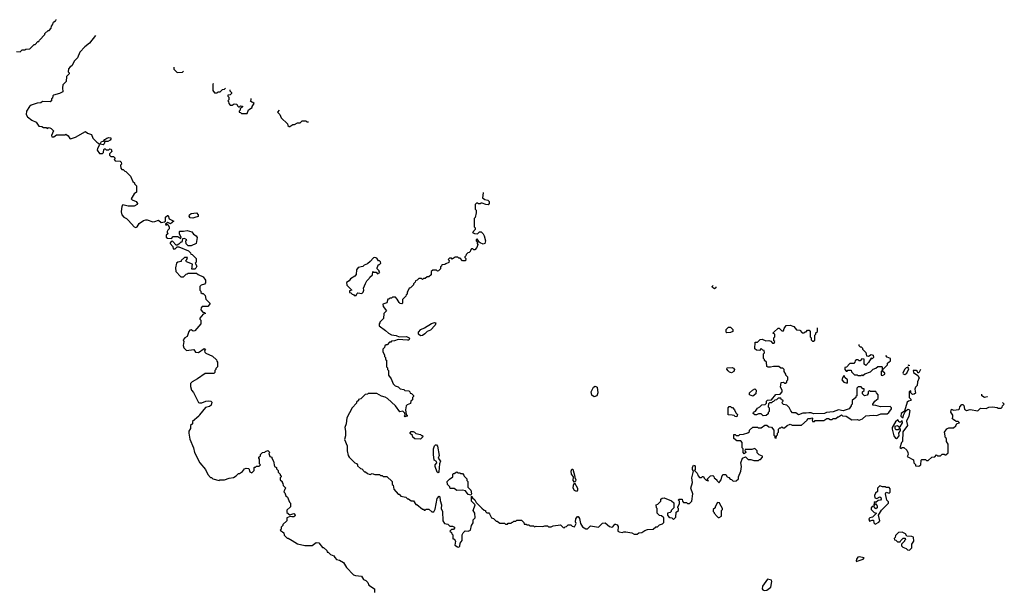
# Model space of a CAD drawing. Extents: x 2386423 to 2568864, y 578392 to 761999.
# Tile 426 of 454: x 2489369 to 2499920, y 750728 to 756865. Entities that reach past the tile are written whole.
import ezdxf

# ---------------------------------------------------------------- set-up
doc = ezdxf.new("R2010")
doc.units = 0

msp = doc.modelspace()

# ---------------------------------------------------------------- linework, layer by layer
at = {"layer": '0CON05XD'}
for points in [[(2489335, 756522), (2489375, 756520), (2489395, 756540), (2489425, 756540), (2489435, 756550), (2489478, 756552), (2489525, 756600), (2489535, 756600), (2489565, 756630), (2489575, 756630), (2489580, 756645), (2489640, 756705), (2489640, 756715), (2489675, 756750), (2489685, 756750), (2489708, 756772), (2489710, 756795), (2489722, 756808), (2489732, 756838), (2489745, 756850), (2489758, 756852), (2489760, 756865)], [(2490182, 756694), (2490116, 756614), (2490066, 756574), (2490014, 756516), (2489988, 756455), (2489957, 756423), (2489929, 756371), (2489911, 756359), (2489893, 756337), (2489890, 756305), (2489900, 756295), (2489900, 756285), (2489870, 756255), (2489867, 756203), (2489833, 756167), (2489827, 756135), (2489830, 756090), (2489796, 756074), (2489730, 756055), (2489723, 756047), (2489720, 756025), (2489710, 756015), (2489710, 755995), (2489697, 755983), (2489615, 755988), (2489595, 755972), (2489555, 755970), (2489492, 755948), (2489473, 755935), (2489442, 755885), (2489438, 755848), (2489452, 755825), (2489498, 755788), (2489547, 755767), (2489575, 755722), (2489605, 755720), (2489625, 755710), (2489655, 755710), (2489665, 755700), (2489685, 755708), (2489705, 755700), (2489730, 755675), (2489710, 755625), (2489715, 755610), (2489735, 755610), (2489765, 755630), (2489855, 755630), (2489865, 755638), (2489889, 755619), (2489905, 755590), (2489915, 755588), (2489966, 755604), (2490075, 755667), (2490095, 755650), (2490138, 755635), (2490154, 755594), (2490195, 755552), (2490218, 755538), (2490222, 755515), (2490204, 755485), (2490200, 755465), (2490225, 755432), (2490255, 755430), (2490268, 755442), (2490270, 755475), (2490275, 755480), (2490285, 755480), (2490295, 755470), (2490325, 755470), (2490335, 755480), (2490348, 755478), (2490357, 755453), (2490332, 755428), (2490332, 755412), (2490345, 755400), (2490375, 755400), (2490390, 755385), (2490390, 755375), (2490380, 755365), (2490392, 755352), (2490445, 755350), (2490458, 755338), (2490460, 755315), (2490450, 755305), (2490452, 755272), (2490465, 755260), (2490478, 755258), (2490495, 755240), (2490508, 755238), (2490558, 755188), (2490582, 755132), (2490598, 755118), (2490600, 755105), (2490620, 755085), (2490620, 755015), (2490595, 755000), (2490562, 754945), (2490573, 754933), (2490618, 754915), (2490632, 754895), (2490628, 754885), (2490595, 754868), (2490565, 754866), (2490533, 754867), (2490475, 754882), (2490464, 754866), (2490456, 754805), (2490462, 754772), (2490485, 754749), (2490515, 754734), (2490534, 754714), (2490595, 754645), (2490615, 754639), (2490629, 754645), (2490650, 754680), (2490695, 754711), (2490720, 754720), (2490735, 754721), (2490795, 754699), (2490818, 754702), (2490855, 754718), (2490885, 754693), (2490922, 754698), (2490930, 754705), (2490933, 754747), (2490952, 754768), (2490960, 754765), (2490972, 754732), (2491020, 754705), (2490985, 754678), (2490955, 754690), (2490930, 754675), (2490935, 754660), (2490945, 754670), (2490955, 754670), (2490972, 754645), (2490972, 754625), (2490955, 754610), (2490950, 754595), (2490950, 754585), (2490960, 754575), (2490940, 754555), (2490940, 754535), (2490952, 754522), (2490995, 754520), (2491015, 754540), (2491065, 754540), (2491095, 754520), (2491100, 754535), (2491080, 754565), (2491080, 754595), (2491085, 754600), (2491125, 754598), (2491165, 754607), (2491213, 754593), (2491232, 754565), (2491259, 754549), (2491272, 754532), (2491260, 754465), (2491205, 754440), (2491175, 754440), (2491152, 754462), (2491150, 754495), (2491160, 754505), (2491135, 754520), (2491112, 754518), (2491108, 754482), (2491095, 754480), (2491075, 754460), (2491055, 754450), (2491045, 754450), (2491005, 754490), (2490992, 754488), (2490980, 754475), (2490980, 754465), (2491010, 754435), (2491015, 754410), (2491035, 754410), (2491055, 754430), (2491075, 754430), (2491177, 754387), (2491198, 754368), (2491202, 754352), (2491218, 754348), (2491260, 754305), (2491260, 754265), (2491250, 754255), (2491268, 754225), (2491258, 754202), (2491245, 754190), (2491212, 754192), (2491220, 754245), (2491155, 754270), (2491150, 754285), (2491160, 754295), (2491168, 754318), (2491135, 754318), (2491100, 754285), (2491098, 754272), (2491062, 754268), (2491050, 754255), (2491040, 754205), (2491042, 754165), (2491095, 754110), (2491125, 754110), (2491152, 754138), (2491165, 754140), (2491175, 754150), (2491265, 754150), (2491283, 754133), (2491335, 754108), (2491360, 754075), (2491360, 754045), (2491348, 754032), (2491315, 754020), (2491300, 754005), (2491300, 753965), (2491310, 753955), (2491312, 753942), (2491325, 753930), (2491335, 753930), (2491355, 753910), (2491365, 753870), (2491410, 753825), (2491385, 753790), (2491325, 753790), (2491313, 753777), (2491310, 753755), (2491332, 753732), (2491348, 753728), (2491360, 753715), (2491335, 753710), (2491300, 753665), (2491300, 753655), (2491310, 753645), (2491310, 753605), (2491245, 753530), (2491228, 753528), (2491205, 753540), (2491192, 753538), (2491180, 753525), (2491165, 753470), (2491140, 753455), (2491122, 753435), (2491128, 753415), (2491122, 753375), (2491128, 753348), (2491155, 753320), (2491235, 753330), (2491252, 753302), (2491285, 753300), (2491345, 753340), (2491360, 753325), (2491350, 753315), (2491352, 753302), (2491365, 753290), (2491435, 753260), (2491478, 753218), (2491480, 753205), (2491490, 753195), (2491490, 753145), (2491472, 753128), (2491470, 753115), (2491460, 753105), (2491460, 753085), (2491448, 753072), (2491355, 753072), (2491275, 753017), (2491218, 752985), (2491200, 752965), (2491200, 752935), (2491211, 752895), (2491231, 752871), (2491284, 752764), (2491295, 752758), (2491322, 752758), (2491363, 752777), (2491395, 752782), (2491418, 752778), (2491428, 752765), (2491420, 752735), (2491402, 752718), (2491362, 752708), (2491295, 752630), (2491290, 752615), (2491222, 752558), (2491220, 752535), (2491200, 752515), (2491200, 752485), (2491183, 752457), (2491182, 752435), (2491191, 752371), (2491232, 752275), (2491242, 752225), (2491298, 752115), (2491360, 752045), (2491385, 751990), (2491415, 751960), (2491425, 751960), (2491440, 751945), (2491505, 751928), (2491515, 751932), (2491565, 751932), (2491615, 751952), (2491662, 751958), (2491690, 751975), (2491715, 752000), (2491725, 752000), (2491756, 752024), (2491778, 752052), (2491795, 752060), (2491824, 752054), (2491835, 752020), (2491855, 752010), (2491880, 752035), (2491880, 752065), (2491885, 752070), (2491895, 752070), (2491905, 752080), (2491935, 752080), (2491950, 752095), (2491940, 752105), (2491940, 752155), (2491930, 752165), (2491930, 752175), (2491948, 752192), (2491950, 752205), (2491972, 752228), (2491995, 752230), (2492002, 752238), (2492028, 752248), (2492050, 752225), (2492040, 752215), (2492050, 752185), (2492070, 752175), (2492070, 752165), (2492090, 752135), (2492100, 752075), (2492120, 752065), (2492122, 752052), (2492140, 752035), (2492140, 752015), (2492160, 751995), (2492160, 751985), (2492170, 751975), (2492170, 751965), (2492160, 751955), (2492160, 751935), (2492180, 751915), (2492180, 751905), (2492190, 751895), (2492192, 751872), (2492220, 751845), (2492210, 751835), (2492200, 751805), (2492210, 751795), (2492222, 751762), (2492238, 751748), (2492260, 751695), (2492270, 751685), (2492270, 751645), (2492232, 751608), (2492230, 751585), (2492265, 751560), (2492305, 751572), (2492309, 751569), (2492320, 751555), (2492316, 751544), (2492305, 751537), (2492285, 751538), (2492268, 751542), (2492230, 751525), (2492230, 751495), (2492190, 751455), (2492190, 751445), (2492170, 751425), (2492170, 751405), (2492160, 751395), (2492200, 751365), (2492202, 751342), (2492235, 751310), (2492245, 751310), (2492290, 751285), (2492345, 751248), (2492425, 751230), (2492505, 751230), (2492545, 751262), (2492575, 751258), (2492615, 751210), (2492625, 751210), (2492660, 751175), (2492665, 751160), (2492675, 751160), (2492700, 751135), (2492735, 751120), (2492745, 751100), (2492765, 751080), (2492795, 751072), (2492839, 751049), (2492872, 750995), (2492947, 750917), (2492967, 750907), (2493033, 750903), (2493054, 750864), (2493080, 750855), (2493100, 750835), (2493110, 750805), (2493170, 750765), (2493170, 750725)], [(2491020, 756355), (2491020, 756335), (2491055, 756300), (2491115, 756302), (2491126, 756312)], [(2491447, 756182), (2491440, 756175), (2491440, 756105), (2491455, 756080), (2491485, 756080), (2491495, 756090), (2491517, 756093), (2491543, 756117), (2491565, 756120), (2491575, 756130)], [(2491620, 756112), (2491622, 756102), (2491640, 756085), (2491640, 756075), (2491625, 756060), (2491600, 756055), (2491600, 756045), (2491610, 756035), (2491610, 756005), (2491600, 755995), (2491608, 755988), (2491610, 755965), (2491625, 755950), (2491645, 755950), (2491668, 755962), (2491695, 755960), (2491702, 755942), (2491715, 755930), (2491725, 755930), (2491735, 755940), (2491758, 755938), (2491758, 755932), (2491732, 755908), (2491730, 755895), (2491720, 755885), (2491722, 755872), (2491735, 755870), (2491745, 755860), (2491805, 755860), (2491822, 755898), (2491860, 755925), (2491860, 755935), (2491880, 755965), (2491868, 755978), (2491855, 755980), (2491842, 755992), (2491850, 756005), (2491850, 756019)], [(2492151, 755896), (2492130, 755875), (2492158, 755848), (2492172, 755812), (2492238, 755748), (2492242, 755732), (2492255, 755720), (2492265, 755720), (2492295, 755740), (2492315, 755740), (2492345, 755760), (2492375, 755760), (2492395, 755780), (2492435, 755780), (2492445, 755770), (2492464, 755770)], [(2490265, 755523), (2490232, 755532), (2490245, 755560), (2490268, 755562), (2490281, 755579), (2490304, 755596), (2490325, 755601), (2490345, 755598), (2490346, 755585), (2490337, 755573), (2490315, 755561), (2490282, 755558), (2490276, 755534), (2490265, 755523)], [(2494338, 755011), (2494335, 755010), (2494330, 754955), (2494352, 754938), (2494385, 754930), (2494400, 754915), (2494400, 754895), (2494388, 754882), (2494363, 754883), (2494325, 754900), (2494315, 754900), (2494305, 754890), (2494285, 754890), (2494275, 754900), (2494265, 754900), (2494250, 754885), (2494250, 754835), (2494260, 754825), (2494262, 754795), (2494250, 754745), (2494240, 754735), (2494240, 754645), (2494250, 754635), (2494250, 754615), (2494220, 754585), (2494243, 754573), (2494275, 754570), (2494295, 754590), (2494315, 754590), (2494335, 754570), (2494347, 754547), (2494361, 754495), (2494353, 754467), (2494335, 754460), (2494303, 754473), (2494292, 754482), (2494273, 754517), (2494260, 754505), (2494260, 754495), (2494270, 754485), (2494270, 754465), (2494280, 754455), (2494268, 754422), (2494245, 754400), (2494235, 754400), (2494225, 754410), (2494212, 754408), (2494200, 754395), (2494198, 754382), (2494185, 754370), (2494172, 754368), (2494152, 754348), (2494150, 754335), (2494140, 754325), (2494140, 754315), (2494150, 754305), (2494148, 754282), (2494115, 754280), (2494088, 754308), (2494075, 754310), (2494065, 754320), (2494035, 754320), (2494005, 754300), (2493995, 754310), (2493975, 754310), (2493960, 754295), (2493970, 754285), (2493968, 754262), (2493935, 754250), (2493925, 754240), (2493892, 754238), (2493890, 754225), (2493880, 754215), (2493880, 754195), (2493858, 754172), (2493845, 754170), (2493835, 754180), (2493795, 754180), (2493780, 754165), (2493778, 754132), (2493755, 754110), (2493735, 754110), (2493715, 754090), (2493695, 754090), (2493685, 754080), (2493675, 754090), (2493645, 754090), (2493628, 754072), (2493612, 754068), (2493608, 754052), (2493590, 754035), (2493588, 754022), (2493558, 753992), (2493542, 753988), (2493530, 753955), (2493520, 753945), (2493520, 753925), (2493510, 753915), (2493508, 753902), (2493473, 753867), (2493473, 753827), (2493465, 753818), (2493445, 753822), (2493434, 753834), (2493415, 753870), (2493395, 753890), (2493365, 753890), (2493355, 753880), (2493335, 753880), (2493325, 753870), (2493315, 753870), (2493305, 753830), (2493260, 753815), (2493265, 753790), (2493300, 753745), (2493270, 753715), (2493268, 753662), (2493230, 753625), (2493230, 753615), (2493220, 753605), (2493220, 753585), (2493290, 753535), (2493320, 753505), (2493355, 753488), (2493405, 753482), (2493435, 753467), (2493515, 753469), (2493544, 753455), (2493548, 753445), (2493538, 753432), (2493525, 753429), (2493425, 753438), (2493387, 753423), (2493355, 753420), (2493345, 753410), (2493332, 753408), (2493308, 753382), (2493295, 753380), (2493282, 753368), (2493278, 753352), (2493260, 753335), (2493260, 753305), (2493280, 753275), (2493280, 753255), (2493290, 753245), (2493290, 753225), (2493300, 753215), (2493300, 753145), (2493310, 753135), (2493310, 753115), (2493320, 753105), (2493320, 753055), (2493350, 753015), (2493372, 752962), (2493392, 752942), (2493425, 752930), (2493445, 752910), (2493485, 752900), (2493495, 752890), (2493538, 752888), (2493550, 752875), (2493552, 752862), (2493568, 752858), (2493588, 752838), (2493590, 752825), (2493580, 752815), (2493578, 752792), (2493560, 752775), (2493558, 752752), (2493522, 752738), (2493510, 752725), (2493502, 752685), (2493510, 752635), (2493520, 752625), (2493520, 752615), (2493495, 752610), (2493490, 752615), (2493500, 752625), (2493498, 752648), (2493475, 752668), (2493442, 752662), (2493396, 752726), (2493310, 752805), (2493285, 752820), (2493245, 752830), (2493195, 752860), (2493105, 752860), (2493095, 752850), (2493072, 752848), (2493025, 752800), (2493000, 752795), (2493000, 752785), (2492980, 752765), (2492980, 752755), (2492933, 752707), (2492873, 752597), (2492868, 752535), (2492852, 752495), (2492862, 752455), (2492862, 752405), (2492850, 752365)], [(2491225, 754738), (2491195, 754741), (2491185, 754760), (2491187, 754775), (2491205, 754786), (2491265, 754794), (2491280, 754775), (2491280, 754755), (2491245, 754744), (2491225, 754738)], [(2492975, 753910), (2492982, 753928), (2492993, 753937), (2493035, 753932), (2493050, 753945), (2493058, 753965), (2493053, 753987), (2493073, 754037), (2493090, 754065), (2493115, 754090), (2493120, 754105), (2493148, 754132), (2493152, 754168), (2493165, 754160), (2493188, 754158), (2493205, 754140), (2493230, 754155), (2493220, 754165), (2493220, 754175), (2493200, 754195), (2493200, 754205), (2493215, 754240), (2493225, 754240), (2493240, 754255), (2493235, 754270), (2493225, 754280), (2493215, 754280), (2493195, 754308), (2493175, 754317), (2493159, 754311), (2493125, 754272), (2493095, 754250), (2493060, 754235), (2493045, 754220), (2492995, 754210), (2492978, 754185), (2492976, 754134), (2492960, 754115), (2492915, 754088), (2492900, 754065), (2492872, 754048), (2492875, 754020), (2492930, 753965), (2492902, 753958), (2492902, 753942), (2492918, 753938), (2492932, 753922), (2492945, 753920), (2492955, 753910), (2492975, 753910)], [(2496830, 754003), (2496828, 753992), (2496815, 753980), (2496792, 753995), (2496790, 754005), (2496800, 754015)], [(2493665, 753478), (2493644, 753495), (2493642, 753515), (2493668, 753545), (2493708, 753562), (2493781, 753609), (2493815, 753619), (2493830, 753615), (2493820, 753590), (2493772, 753538), (2493735, 753522), (2493712, 753498), (2493685, 753482), (2493665, 753478)], [(2496945, 753510), (2496940, 753515), (2496940, 753545), (2496965, 753570), (2496985, 753570), (2497010, 753545), (2497010, 753525), (2496985, 753512), (2496945, 753510)], [(2498237, 752687), (2498195, 752672), (2498145, 752684), (2498086, 752664), (2498015, 752657), (2497994, 752646), (2497875, 752642), (2497852, 752652), (2497825, 752653), (2497795, 752647), (2497761, 752649), (2497715, 752632), (2497685, 752650), (2497652, 752652), (2497632, 752672), (2497615, 752710), (2497590, 752735), (2497555, 752740), (2497542, 752752), (2497540, 752765), (2497550, 752775), (2497548, 752788), (2497532, 752792), (2497525, 752810), (2497495, 752810), (2497478, 752792), (2497462, 752788), (2497448, 752772), (2497435, 752770), (2497425, 752760), (2497405, 752760), (2497392, 752748), (2497390, 752715), (2497400, 752705), (2497400, 752665), (2497390, 752655), (2497388, 752642), (2497368, 752622), (2497335, 752620), (2497315, 752640), (2497285, 752640), (2497265, 752630), (2497245, 752630), (2497230, 752645), (2497232, 752658), (2497255, 752670), (2497277, 752703), (2497300, 752715), (2497322, 752738), (2497358, 752742), (2497370, 752755), (2497370, 752775), (2497382, 752788), (2497425, 752790), (2497472, 752848), (2497518, 752852), (2497540, 752875), (2497540, 752895), (2497520, 752925), (2497530, 752975), (2497555, 752980), (2497565, 752970), (2497575, 752970), (2497588, 752982), (2497590, 752995), (2497600, 753005), (2497600, 753035), (2497580, 753055), (2497580, 753065), (2497560, 753095), (2497560, 753115), (2497545, 753130), (2497525, 753130), (2497505, 753150), (2497445, 753150), (2497415, 753140), (2497388, 753142), (2497375, 753150), (2497370, 753195), (2497352, 753212), (2497350, 753225), (2497340, 753235), (2497340, 753285), (2497350, 753295), (2497348, 753318), (2497332, 753322), (2497315, 753340), (2497295, 753320), (2497263, 753323), (2497248, 753338), (2497252, 753408), (2497275, 753410), (2497305, 753438), (2497325, 753440), (2497365, 753422), (2497397, 753427), (2497418, 753418), (2497435, 753400), (2497455, 753400), (2497460, 753415), (2497450, 753425), (2497450, 753455), (2497460, 753465), (2497460, 753495), (2497440, 753505), (2497450, 753515), (2497495, 753560), (2497508, 753558), (2497535, 753530), (2497555, 753530), (2497560, 753555), (2497582, 753588), (2497625, 753592), (2497666, 753576), (2497692, 753542), (2497728, 753538), (2497755, 753510), (2497775, 753510), (2497785, 753520), (2497795, 753520), (2497812, 753538), (2497828, 753538), (2497840, 753525), (2497840, 753465), (2497850, 753455), (2497850, 753435), (2497865, 753420), (2497875, 753420), (2497888, 753432), (2497890, 753485), (2497900, 753495), (2497902, 753508), (2497920, 753525), (2497920, 753562)], [(2498360, 753383), (2498360, 753375), (2498375, 753360), (2498385, 753360), (2498400, 753345), (2498400, 753335), (2498435, 753300), (2498442, 753262), (2498465, 753260), (2498495, 753278), (2498515, 753270), (2498520, 753245), (2498505, 753230), (2498492, 753238), (2498465, 753190), (2498435, 753160), (2498420, 753175), (2498418, 753228), (2498395, 753230), (2498375, 753210), (2498365, 753210), (2498355, 753220), (2498335, 753220), (2498322, 753208), (2498320, 753195), (2498308, 753182), (2498265, 753180), (2498228, 753142), (2498212, 753138), (2498210, 753115), (2498225, 753100), (2498235, 753100), (2498245, 753110), (2498278, 753108), (2498282, 753092), (2498315, 753060), (2498345, 753060), (2498355, 753050), (2498385, 753050), (2498395, 753060), (2498405, 753050), (2498425, 753070), (2498485, 753090), (2498515, 753120), (2498545, 753130), (2498565, 753150), (2498605, 753150), (2498610, 753145), (2498610, 753105), (2498600, 753095), (2498600, 753055), (2498615, 753050), (2498640, 753065), (2498640, 753075), (2498620, 753095), (2498620, 753115), (2498670, 753165), (2498670, 753185), (2498685, 753200), (2498700, 753205), (2498700, 753235), (2498665, 753250), (2498650, 753266)], [(2496995, 753082), (2496975, 753088), (2496961, 753101), (2496948, 753118), (2496950, 753135), (2497005, 753138), (2497019, 753129), (2497028, 753115), (2497020, 753095), (2496995, 753082)], [(2498855, 753063), (2498875, 753078), (2498898, 753125), (2498885, 753140), (2498870, 753135), (2498852, 753115), (2498833, 753077), (2498835, 753070), (2498855, 753063)], [(2498891, 753169), (2498895, 753160), (2498908, 753162)], [(2498235, 752970), (2498240, 752975), (2498240, 753005), (2498212, 753032), (2498205, 753050), (2498190, 753035), (2498180, 753005), (2498202, 752982), (2498235, 752970)], [(2499023, 753115), (2499005, 753080), (2498992, 753082), (2498990, 753095), (2498977, 753107), (2498942, 753105), (2498948, 753085), (2498995, 753052), (2499006, 753025), (2498990, 752985), (2498988, 752945), (2498970, 752925), (2498962, 752905), (2498967, 752863), (2498955, 752850), (2498938, 752848), (2498920, 752865), (2498918, 752888), (2498900, 752875), (2498900, 752815), (2498917, 752797), (2498918, 752785), (2498892, 752778), (2498880, 752765), (2498850, 752670), (2498814, 752646), (2498810, 752615), (2498825, 752600), (2498835, 752600), (2498840, 752625), (2498862, 752668), (2498885, 752690), (2498898, 752688), (2498907, 752677), (2498898, 752615), (2498873, 752563), (2498882, 752515), (2498833, 752447), (2498830, 752345), (2498820, 752335), (2498800, 752275), (2498815, 752270), (2498825, 752280), (2498845, 752280), (2498875, 752250), (2498887, 752227), (2498888, 752205), (2498880, 752185), (2498948, 752148), (2498950, 752115), (2498968, 752098), (2498970, 752085), (2499005, 752080), (2499027, 752093), (2499030, 752145), (2499035, 752150), (2499075, 752150), (2499085, 752140), (2499105, 752140), (2499142, 752178), (2499175, 752180), (2499195, 752200), (2499205, 752190), (2499235, 752190), (2499255, 752210), (2499275, 752210), (2499285, 752200), (2499295, 752200), (2499318, 752222), (2499320, 752315), (2499300, 752345), (2499300, 752375), (2499290, 752385), (2499280, 752445), (2499305, 752480), (2499325, 752490), (2499375, 752490), (2499399, 752511), (2499412, 752538), (2499440, 752545), (2499425, 752560), (2499405, 752560), (2499395, 752570), (2499385, 752570), (2499362, 752592), (2499370, 752605), (2499370, 752625), (2499348, 752658), (2499355, 752690), (2499375, 752682), (2499432, 752688), (2499440, 752695), (2499443, 752717), (2499465, 752740), (2499475, 752740), (2499485, 752730), (2499495, 752690), (2499515, 752678), (2499555, 752687), (2499635, 752672), (2499665, 752700), (2499725, 752698), (2499755, 752712), (2499795, 752717), (2499845, 752710), (2499855, 752700), (2499885, 752700), (2499898, 752712), (2499902, 752728), (2499920, 752745), (2499901, 752761)], [(2492850, 752365), (2492877, 752297), (2492880, 752245), (2492890, 752195), (2492900, 752175), (2492960, 752115), (2492978, 752108), (2492990, 752095), (2492990, 752085), (2493020, 752055), (2493035, 752050), (2493065, 752020), (2493075, 752020), (2493095, 752000), (2493113, 751993), (2493125, 751990), (2493145, 752000), (2493175, 751990), (2493225, 751990), (2493235, 751980), (2493255, 751980), (2493265, 751970), (2493305, 751970), (2493360, 751915), (2493360, 751885), (2493370, 751875), (2493380, 751835), (2493425, 751780), (2493435, 751780), (2493455, 751760), (2493507, 751747), (2493525, 751730), (2493535, 751730), (2493565, 751710), (2493588, 751708), (2493615, 751670), (2493625, 751670), (2493685, 751620), (2493695, 751620), (2493705, 751610), (2493715, 751610), (2493725, 751620), (2493755, 751620), (2493785, 751590), (2493808, 751592), (2493822, 751618), (2493842, 751735), (2493865, 751760), (2493872, 751752), (2493874, 751714), (2493889, 751665), (2493884, 751625), (2493899, 751595), (2493904, 751495), (2493920, 751465), (2493957, 751457), (2493978, 751438), (2494007, 751437), (2494030, 751425), (2494030, 751415), (2494018, 751402), (2493995, 751400), (2493980, 751385), (2493998, 751368), (2494000, 751355), (2494010, 751345), (2494012, 751302), (2494025, 751300), (2494040, 751275), (2494032, 751235), (2494060, 751215), (2494076, 751214), (2494087, 751223), (2494090, 751255), (2494110, 751285), (2494110, 751345), (2494120, 751365), (2494143, 751387), (2494175, 751382), (2494200, 751395), (2494210, 751445), (2494227, 751473), (2494230, 751505), (2494250, 751525), (2494248, 751575), (2494230, 751605), (2494250, 751665), (2494212, 751705), (2494210, 751755), (2494215, 751760), (2494222, 751742), (2494245, 751720), (2494262, 751692), (2494321, 751631), (2494345, 751610), (2494360, 751605), (2494360, 751595), (2494375, 751580), (2494395, 751580), (2494405, 751570), (2494425, 751528), (2494445, 751520), (2494475, 751490), (2494485, 751490), (2494515, 751470), (2494565, 751470), (2494575, 751460), (2494595, 751460), (2494605, 751470), (2494635, 751470), (2494645, 751480), (2494655, 751480), (2494665, 751490), (2494685, 751490), (2494695, 751500), (2494745, 751500), (2494770, 751475), (2494775, 751460), (2494795, 751460), (2494805, 751450), (2494825, 751450), (2494835, 751440), (2494875, 751440), (2494885, 751430), (2494905, 751438), (2494975, 751432), (2494995, 751440), (2495025, 751440), (2495035, 751430), (2495065, 751430), (2495085, 751440), (2495165, 751450), (2495192, 751422), (2495205, 751420), (2495215, 751430), (2495228, 751432), (2495245, 751450), (2495275, 751450), (2495288, 751438), (2495315, 751430), (2495332, 751465), (2495326, 751485), (2495328, 751515), (2495345, 751542), (2495355, 751540), (2495368, 751518), (2495378, 751465), (2495401, 751431), (2495435, 751408), (2495455, 751410), (2495485, 751440), (2495572, 751428), (2495615, 751470), (2495642, 751472), (2495690, 751435), (2495715, 751428), (2495725, 751430), (2495745, 751460), (2495755, 751460), (2495773, 751453), (2495782, 751435), (2495778, 751385), (2495792, 751375), (2495825, 751368), (2495843, 751377), (2495865, 751378), (2495927, 751367), (2495955, 751350), (2495985, 751350), (2496003, 751367), (2496035, 751370), (2496068, 751392), (2496095, 751400), (2496156, 751404), (2496185, 751430), (2496205, 751430), (2496225, 751450), (2496258, 751462), (2496270, 751475), (2496270, 751525), (2496247, 751547), (2496225, 751550), (2496200, 751575), (2496200, 751625), (2496193, 751633), (2496190, 751665), (2496208, 751672), (2496225, 751690), (2496240, 751705), (2496240, 751725), (2496253, 751737), (2496275, 751742), (2496355, 751710), (2496378, 751688), (2496380, 751635), (2496350, 751605), (2496350, 751595), (2496338, 751582), (2496310, 751575), (2496310, 751555), (2496322, 751542), (2496335, 751530), (2496358, 751528), (2496375, 751510), (2496400, 751535), (2496402, 751588), (2496430, 751605), (2496430, 751625), (2496420, 751635), (2496420, 751645), (2496440, 751675), (2496440, 751705), (2496430, 751715), (2496432, 751728), (2496468, 751728), (2496470, 751705), (2496482, 751692), (2496515, 751690), (2496525, 751680), (2496545, 751680), (2496570, 751705), (2496581, 751785), (2496560, 751845), (2496580, 751905), (2496571, 751955), (2496590, 752025), (2496578, 752045), (2496578, 752065), (2496588, 752092), (2496599, 752089), (2496606, 752076), (2496608, 752045), (2496600, 752035), (2496630, 752005), (2496640, 751975), (2496655, 751960), (2496675, 751960), (2496685, 751970), (2496698, 751968), (2496702, 751952), (2496725, 751930), (2496740, 751930), (2496745, 751920), (2496750, 751925), (2496740, 751930), (2496740, 751945), (2496772, 751978), (2496795, 751980), (2496808, 751968), (2496810, 751955), (2496840, 751935), (2496840, 751925), (2496865, 751900), (2496870, 751915), (2496887, 751933), (2496893, 751967), (2496905, 751990), (2496935, 751990), (2496950, 751965), (2496968, 751958), (2496982, 751942), (2496998, 751938), (2497015, 751920), (2497048, 751922), (2497070, 751945), (2497070, 751965), (2497098, 752025), (2497103, 752075), (2497098, 752115), (2497114, 752166), (2497145, 752180), (2497175, 752150), (2497205, 752150), (2497235, 752140), (2497285, 752140), (2497295, 752150), (2497308, 752152), (2497330, 752175), (2497328, 752188), (2497292, 752202), (2497272, 752222), (2497270, 752245), (2497245, 752270), (2497215, 752258), (2497142, 752258), (2497140, 752245), (2497150, 752235), (2497150, 752225), (2497132, 752212), (2497120, 752225), (2497120, 752265), (2497110, 752275), (2497110, 752335), (2497095, 752350), (2497055, 752350), (2497020, 752375), (2497022, 752418), (2497035, 752420), (2497045, 752410), (2497075, 752410), (2497085, 752420), (2497125, 752422), (2497172, 752438), (2497188, 752452), (2497190, 752465), (2497225, 752498), (2497275, 752498), (2497285, 752490), (2497315, 752490), (2497355, 752520), (2497375, 752520), (2497395, 752500), (2497427, 752497), (2497450, 752465), (2497452, 752412), (2497460, 752405), (2497460, 752385), (2497475, 752380), (2497480, 752405), (2497490, 752415), (2497490, 752435), (2497500, 752445), (2497500, 752475), (2497515, 752490), (2497525, 752490), (2497535, 752500), (2497545, 752490), (2497565, 752490), (2497593, 752517), (2497625, 752530), (2497645, 752520), (2497745, 752520), (2497808, 752572), (2497815, 752590), (2497845, 752590), (2497857, 752597), (2497870, 752585), (2497860, 752575), (2497865, 752560), (2497885, 752560), (2497895, 752570), (2497985, 752569), (2498018, 752592), (2498035, 752592), (2498055, 752580), (2498075, 752580), (2498085, 752590), (2498115, 752590), (2498135, 752610), (2498145, 752610), (2498175, 752630), (2498185, 752620), (2498227, 752617), (2498285, 752578), (2498345, 752582), (2498365, 752572), (2498401, 752589), (2498435, 752618), (2498515, 752627), (2498555, 752623), (2498598, 752642), (2498665, 752642), (2498683, 752657), (2498710, 752695), (2498710, 752705), (2498698, 752718), (2498595, 752717), (2498545, 752732), (2498510, 752735), (2498510, 752745), (2498532, 752778), (2498570, 752805), (2498570, 752845), (2498550, 752865), (2498545, 752880), (2498485, 752880), (2498475, 752890), (2498462, 752878), (2498462, 752858), (2498449, 752841), (2498423, 752833), (2498400, 752855), (2498400, 752875), (2498418, 752892), (2498418, 752908), (2498405, 752910), (2498385, 752930), (2498355, 752930), (2498340, 752915), (2498340, 752835), (2498330, 752825), (2498330, 752815), (2498290, 752785), (2498290, 752745), (2498280, 752735), (2498280, 752725), (2498256, 752694), (2498237, 752687)], [(2495525, 752823), (2495500, 752840), (2495493, 752875), (2495519, 752925), (2495535, 752936), (2495556, 752926), (2495564, 752866), (2495552, 752835), (2495525, 752823)], [(2497225, 752832), (2497190, 752845), (2497190, 752865), (2497220, 752895), (2497245, 752910), (2497260, 752895), (2497258, 752855), (2497225, 752832)], [(2499739, 752827), (2499735, 752822), (2499707, 752817), (2499680, 752835), (2499678, 752851)], [(2497055, 752610), (2497035, 752612), (2497025, 752622), (2497005, 752628), (2496960, 752630), (2496960, 752705), (2496972, 752718), (2496985, 752720), (2496995, 752710), (2497008, 752708), (2497030, 752685), (2497043, 752653), (2497060, 752635), (2497055, 752610)], [(2498765, 752378), (2498775, 752383), (2498793, 752405), (2498788, 752435), (2498807, 752463), (2498808, 752475), (2498795, 752490), (2498792, 752478), (2498781, 752469), (2498759, 752469), (2498750, 752485), (2498751, 752509), (2498775, 752517), (2498795, 752500), (2498805, 752500), (2498830, 752545), (2498825, 752570), (2498807, 752553), (2498795, 752552), (2498778, 752578), (2498754, 752556), (2498718, 752495), (2498718, 752475), (2498737, 752405), (2498755, 752380), (2498765, 752378)], [(2493665, 752370), (2493602, 752372), (2493582, 752392), (2493578, 752408), (2493552, 752432), (2493552, 752438), (2493565, 752450), (2493585, 752450), (2493600, 752445), (2493615, 752430), (2493665, 752420), (2493675, 752410), (2493685, 752410), (2493690, 752395), (2493665, 752370)], [(2493855, 752010), (2493842, 752015), (2493822, 752075), (2493822, 752095), (2493840, 752115), (2493835, 752130), (2493810, 752145), (2493802, 752205), (2493802, 752265), (2493813, 752297), (2493825, 752310), (2493835, 752310), (2493846, 752295), (2493863, 752195), (2493852, 752165), (2493878, 752135), (2493868, 752105), (2493862, 752018), (2493855, 752010)], [(2494205, 751770), (2494175, 751778), (2494146, 751816), (2494115, 751823), (2494055, 751820), (2494025, 751840), (2493982, 751842), (2493978, 751858), (2493952, 751885), (2493950, 751915), (2493975, 751942), (2494010, 751965), (2494010, 751995), (2494015, 752000), (2494025, 752000), (2494055, 752018), (2494065, 752010), (2494085, 752010), (2494095, 752000), (2494115, 752000), (2494130, 751985), (2494132, 751972), (2494160, 751945), (2494160, 751925), (2494170, 751915), (2494170, 751855), (2494202, 751822), (2494210, 751785), (2494205, 751770)], [(2495315, 751910), (2495301, 751925), (2495302, 751965), (2495283, 751993), (2495279, 752025), (2495285, 752048), (2495295, 752047), (2495301, 752035), (2495316, 751985), (2495317, 751957), (2495327, 751935), (2495325, 751920), (2495315, 751910)], [(2495335, 751808), (2495315, 751819), (2495300, 751845), (2495303, 751877), (2495315, 751900), (2495347, 751845), (2495346, 751824), (2495335, 751808)], [(2498535, 751460), (2498575, 751480), (2498587, 751493), (2498572, 751555), (2498605, 751610), (2498680, 751685), (2498678, 751698), (2498660, 751715), (2498648, 751785), (2498655, 751800), (2498685, 751792), (2498697, 751803), (2498697, 751837), (2498685, 751850), (2498655, 751850), (2498645, 751860), (2498615, 751858), (2498585, 751870), (2498562, 751845), (2498560, 751810), (2498538, 751792), (2498530, 751765), (2498531, 751741), (2498555, 751732), (2498585, 751752), (2498597, 751745), (2498600, 751725), (2498594, 751716), (2498569, 751711), (2498545, 751690), (2498535, 751698), (2498525, 751690), (2498522, 751662), (2498528, 751662), (2498545, 751680), (2498558, 751655), (2498558, 751635), (2498545, 751622), (2498530, 751635), (2498525, 751650), (2498505, 751648), (2498492, 751635), (2498493, 751615), (2498525, 751582), (2498550, 751575), (2498508, 751532), (2498480, 751525), (2498468, 751515), (2498475, 751492), (2498505, 751503), (2498520, 751500), (2498523, 751473), (2498535, 751460)], [(2496865, 751530), (2496890, 751545), (2496890, 751605), (2496900, 751615), (2496900, 751625), (2496870, 751675), (2496868, 751688), (2496845, 751690), (2496820, 751645), (2496820, 751635), (2496800, 751615), (2496800, 751595), (2496810, 751585), (2496810, 751575), (2496842, 751542), (2496855, 751530), (2496865, 751530)], [(2498905, 751180), (2498930, 751205), (2498930, 751245), (2498950, 751275), (2498948, 751318), (2498928, 751328), (2498875, 751330), (2498860, 751355), (2498825, 751372), (2498785, 751368), (2498753, 751337), (2498750, 751315), (2498740, 751305), (2498742, 751292), (2498758, 751288), (2498775, 751270), (2498805, 751270), (2498810, 751285), (2498835, 751310), (2498858, 751308), (2498860, 751295), (2498850, 751285), (2498850, 751275), (2498820, 751245), (2498820, 751225), (2498832, 751212), (2498868, 751198), (2498882, 751182), (2498905, 751180)], [(2498335, 751060), (2498355, 751064), (2498408, 751082), (2498418, 751098), (2498365, 751110), (2498350, 751105), (2498337, 751085), (2498333, 751065), (2498335, 751060)], [(2497347, 750747), (2497375, 750750), (2497417, 750785), (2497430, 750845), (2497425, 750860), (2497382, 750868), (2497328, 750795), (2497327, 750767), (2497334, 750754), (2497347, 750747)]]:
    msp.add_lwpolyline(points, dxfattribs=at)

doc.saveas('drawing.dxf')
